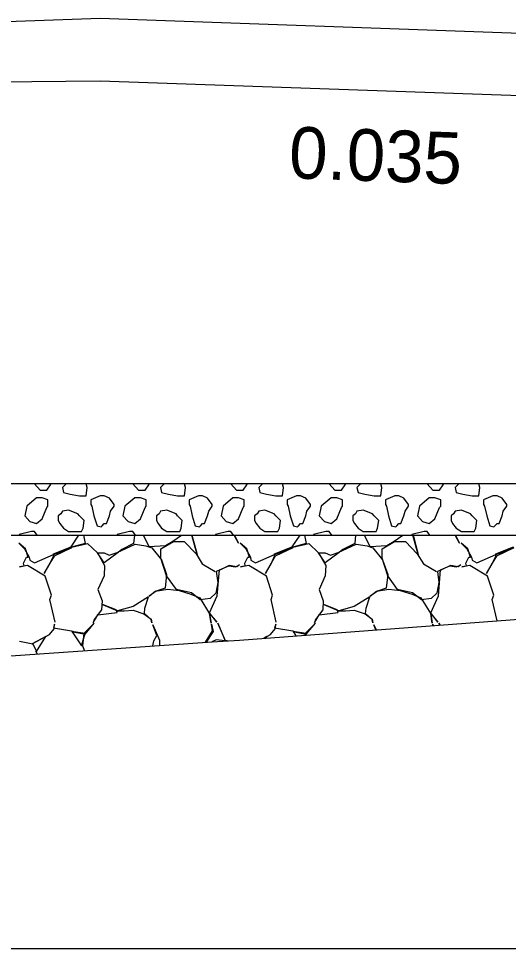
# Model space of a CAD drawing. Extents: x -26 to 4781, y -31 to 24738.
# Drawn here: x 2286.42 to 2295.9, y 8500 to 8518.01 of the extents above; entities that cross this region are included whole.
import ezdxf

# ---------------------------------------------------------------- set-up
doc = ezdxf.new("R2010")
doc.units = 0
for name, color, linetype in [('DESIGN - SHEET - Light Grid', 7, 'Continuous'), ('DESIGN - TRANSPORTATION - Proposed Layout Patterning', 7, 'Continuous'), ('DESIGN - TYPICAL - Finished Grade and Subgrade', 7, 'Continuous'), ('DESIGN - TYPICAL - Subgrade Cross Slope Text', 7, 'Continuous'), ('GEOTECHNICAL – SCRATCH – Level 1', 7, 'Continuous'), ('SURVEY - GROUND - Top of Ground', 7, 'Continuous')]:
    doc.layers.add(name, color=color, linetype=linetype)

msp = doc.modelspace()

# ---------------------------------------------------------------- linework, layer by layer
at = {"layer": 'DESIGN - SHEET - Light Grid'}
msp.add_line((2000, 8500), (2300, 8500), dxfattribs=at)
at = {"layer": 'DESIGN - TRANSPORTATION - Proposed Layout Patterning'}
for p, q in [((2287.732, 8508.996), (2287.72, 8509)), ((2289.632, 8508.996), (2289.62, 8509)), ((2291.532, 8508.996), (2291.52, 8509)), ((2293.432, 8508.996), (2293.42, 8509)), ((2295.332, 8508.996), (2295.32, 8509)), ((2286.772, 8508.726), (2286.582, 8508.566)), ((2288.672, 8508.726), (2288.482, 8508.566)), ((2290.572, 8508.726), (2290.382, 8508.566)), ((2292.472, 8508.726), (2292.282, 8508.566)), ((2294.372, 8508.726), (2294.182, 8508.566)), ((2287.822, 8508.596), (2287.842, 8508.566)), ((2289.722, 8508.596), (2289.742, 8508.566)), ((2291.622, 8508.596), (2291.642, 8508.566)), ((2293.522, 8508.596), (2293.542, 8508.566)), ((2295.422, 8508.596), (2295.442, 8508.566))]:
    msp.add_line(p, q, dxfattribs=at)
for points in [[(2286.733, 8509), (2286.732, 8508.996), (2286.842, 8508.876), (2286.972, 8508.876), (2287.042, 8508.976), (2287.054, 8509)], [(2287.348, 8509), (2287.342, 8508.996), (2287.272, 8508.926), (2287.292, 8508.826), (2287.422, 8508.796), (2287.602, 8508.766), (2287.732, 8508.766), (2287.752, 8508.926), (2287.732, 8508.996)], [(2288.633, 8509), (2288.632, 8508.996), (2288.742, 8508.876), (2288.872, 8508.876), (2288.942, 8508.976), (2288.954, 8509)], [(2289.248, 8509), (2289.242, 8508.996), (2289.172, 8508.926), (2289.192, 8508.826), (2289.322, 8508.796), (2289.502, 8508.766), (2289.632, 8508.766), (2289.652, 8508.926), (2289.632, 8508.996)], [(2290.533, 8509), (2290.532, 8508.996), (2290.642, 8508.876), (2290.772, 8508.876), (2290.842, 8508.976), (2290.854, 8509)], [(2291.148, 8509), (2291.142, 8508.996), (2291.072, 8508.926), (2291.092, 8508.826), (2291.222, 8508.796), (2291.402, 8508.766), (2291.532, 8508.766), (2291.552, 8508.926), (2291.532, 8508.996)], [(2292.433, 8509), (2292.432, 8508.996), (2292.542, 8508.876), (2292.672, 8508.876), (2292.742, 8508.976), (2292.754, 8509)], [(2293.048, 8509), (2293.042, 8508.996), (2292.972, 8508.926), (2292.992, 8508.826), (2293.122, 8508.796), (2293.302, 8508.766), (2293.432, 8508.766), (2293.452, 8508.926), (2293.432, 8508.996)], [(2294.333, 8509), (2294.332, 8508.996), (2294.442, 8508.876), (2294.572, 8508.876), (2294.642, 8508.976), (2294.654, 8509)], [(2294.948, 8509), (2294.942, 8508.996), (2294.872, 8508.926), (2294.892, 8508.826), (2295.022, 8508.796), (2295.202, 8508.766), (2295.332, 8508.766), (2295.352, 8508.926), (2295.332, 8508.996)], [(2286.992, 8508.566), (2286.992, 8508.686), (2286.882, 8508.726), (2286.772, 8508.726)], [(2288.082, 8508.766), (2288.022, 8508.766), (2288.002, 8508.766), (2287.822, 8508.686), (2287.822, 8508.596)], [(2288.272, 8508.566), (2288.272, 8508.596), (2288.182, 8508.716), (2288.082, 8508.766)], [(2288.892, 8508.566), (2288.892, 8508.686), (2288.782, 8508.726), (2288.672, 8508.726)], [(2289.982, 8508.766), (2289.922, 8508.766), (2289.902, 8508.766), (2289.722, 8508.686), (2289.722, 8508.596)], [(2290.172, 8508.566), (2290.172, 8508.596), (2290.082, 8508.716), (2289.982, 8508.766)], [(2290.792, 8508.566), (2290.792, 8508.686), (2290.682, 8508.726), (2290.572, 8508.726)], [(2291.882, 8508.766), (2291.822, 8508.766), (2291.802, 8508.766), (2291.622, 8508.686), (2291.622, 8508.596)], [(2292.072, 8508.566), (2292.072, 8508.596), (2291.982, 8508.716), (2291.882, 8508.766)], [(2292.692, 8508.566), (2292.692, 8508.686), (2292.582, 8508.726), (2292.472, 8508.726)], [(2293.782, 8508.766), (2293.722, 8508.766), (2293.702, 8508.766), (2293.522, 8508.686), (2293.522, 8508.596)], [(2293.972, 8508.566), (2293.972, 8508.596), (2293.882, 8508.716), (2293.782, 8508.766)], [(2294.592, 8508.566), (2294.592, 8508.686), (2294.482, 8508.726), (2294.372, 8508.726)], [(2295.682, 8508.766), (2295.622, 8508.766), (2295.602, 8508.766), (2295.422, 8508.686), (2295.422, 8508.596)], [(2295.872, 8508.566), (2295.872, 8508.596), (2295.782, 8508.716), (2295.682, 8508.766)], [(2286.582, 8508.566), (2286.542, 8508.376), (2286.642, 8508.266), (2286.772, 8508.226), (2286.882, 8508.316), (2286.972, 8508.536), (2286.992, 8508.566)], [(2287.572, 8508.416), (2287.392, 8508.486), (2287.272, 8508.466), (2287.242, 8508.416), (2287.192, 8508.376), (2287.192, 8508.286), (2287.222, 8508.226), (2287.292, 8508.136), (2287.392, 8508.076), (2287.522, 8508.076), (2287.642, 8508.076), (2287.672, 8508.136), (2287.692, 8508.286), (2287.602, 8508.376), (2287.572, 8508.416)], [(2287.842, 8508.566), (2287.882, 8508.376), (2287.942, 8508.186), (2288.022, 8508.166), (2288.042, 8508.186), (2288.082, 8508.226)], [(2288.082, 8508.226), (2288.122, 8508.226), (2288.182, 8508.376), (2288.202, 8508.466), (2288.272, 8508.566)], [(2288.482, 8508.566), (2288.442, 8508.376), (2288.542, 8508.266), (2288.672, 8508.226), (2288.782, 8508.316), (2288.872, 8508.536), (2288.892, 8508.566)], [(2289.472, 8508.416), (2289.292, 8508.486), (2289.172, 8508.466), (2289.142, 8508.416), (2289.092, 8508.376), (2289.092, 8508.286), (2289.122, 8508.226), (2289.192, 8508.136), (2289.292, 8508.076), (2289.422, 8508.076), (2289.542, 8508.076), (2289.572, 8508.136), (2289.592, 8508.286), (2289.502, 8508.376), (2289.472, 8508.416)], [(2289.742, 8508.566), (2289.782, 8508.376), (2289.842, 8508.186), (2289.922, 8508.166), (2289.942, 8508.186), (2289.982, 8508.226)], [(2289.982, 8508.226), (2290.022, 8508.226), (2290.082, 8508.376), (2290.102, 8508.466), (2290.172, 8508.566)], [(2290.382, 8508.566), (2290.342, 8508.376), (2290.442, 8508.266), (2290.572, 8508.226), (2290.682, 8508.316), (2290.772, 8508.536), (2290.792, 8508.566)], [(2291.372, 8508.416), (2291.192, 8508.486), (2291.072, 8508.466), (2291.042, 8508.416), (2290.992, 8508.376), (2290.992, 8508.286), (2291.022, 8508.226), (2291.092, 8508.136), (2291.192, 8508.076), (2291.322, 8508.076), (2291.442, 8508.076), (2291.472, 8508.136), (2291.492, 8508.286), (2291.402, 8508.376), (2291.372, 8508.416)], [(2291.642, 8508.566), (2291.682, 8508.376), (2291.742, 8508.186), (2291.822, 8508.166), (2291.842, 8508.186), (2291.882, 8508.226)], [(2291.882, 8508.226), (2291.922, 8508.226), (2291.982, 8508.376), (2292.002, 8508.466), (2292.072, 8508.566)], [(2292.282, 8508.566), (2292.242, 8508.376), (2292.342, 8508.266), (2292.472, 8508.226), (2292.582, 8508.316), (2292.672, 8508.536), (2292.692, 8508.566)], [(2293.272, 8508.416), (2293.092, 8508.486), (2292.972, 8508.466), (2292.942, 8508.416), (2292.892, 8508.376), (2292.892, 8508.286), (2292.922, 8508.226), (2292.992, 8508.136), (2293.092, 8508.076), (2293.222, 8508.076), (2293.342, 8508.076), (2293.372, 8508.136), (2293.392, 8508.286), (2293.302, 8508.376), (2293.272, 8508.416)], [(2293.542, 8508.566), (2293.582, 8508.376), (2293.642, 8508.186), (2293.722, 8508.166), (2293.742, 8508.186), (2293.782, 8508.226)], [(2293.782, 8508.226), (2293.822, 8508.226), (2293.882, 8508.376), (2293.902, 8508.466), (2293.972, 8508.566)], [(2294.182, 8508.566), (2294.142, 8508.376), (2294.242, 8508.266), (2294.372, 8508.226), (2294.482, 8508.316), (2294.572, 8508.536), (2294.592, 8508.566)], [(2295.172, 8508.416), (2294.992, 8508.486), (2294.872, 8508.466), (2294.842, 8508.416), (2294.792, 8508.376), (2294.792, 8508.286), (2294.822, 8508.226), (2294.892, 8508.136), (2294.992, 8508.076), (2295.122, 8508.076), (2295.242, 8508.076), (2295.272, 8508.136), (2295.292, 8508.286), (2295.202, 8508.376), (2295.172, 8508.416)], [(2295.442, 8508.566), (2295.482, 8508.376), (2295.542, 8508.186), (2295.622, 8508.166), (2295.642, 8508.186), (2295.682, 8508.226)], [(2295.682, 8508.226), (2295.722, 8508.226), (2295.782, 8508.376), (2295.802, 8508.466), (2295.872, 8508.566)], [(2286.672, 8508.076), (2286.432, 8508.016), (2286.432, 8508)], [(2286.783, 8508), (2286.732, 8508.076), (2286.672, 8508.076)], [(2288.572, 8508.076), (2288.332, 8508.016), (2288.332, 8508)], [(2288.683, 8508), (2288.632, 8508.076), (2288.572, 8508.076)], [(2290.472, 8508.076), (2290.232, 8508.016), (2290.232, 8508)], [(2290.583, 8508), (2290.532, 8508.076), (2290.472, 8508.076)], [(2292.372, 8508.076), (2292.132, 8508.016), (2292.132, 8508)], [(2292.483, 8508), (2292.432, 8508.076), (2292.372, 8508.076)], [(2294.272, 8508.076), (2294.032, 8508.016), (2294.032, 8508)], [(2294.383, 8508), (2294.332, 8508.076), (2294.272, 8508.076)], [(2287.129, 8506.318), (2287.029, 8506.758), (2287.059, 8506.838), (2286.939, 8507.208), (2286.599, 8507.418), (2286.439, 8507.388), (2286.529, 8507.408), (2286.519, 8507.458), (2286.579, 8507.578), (2286.609, 8507.578), (2286.559, 8507.738), (2286.429, 8507.848), (2286.539, 8507.738), (2286.629, 8507.578), (2286.639, 8507.518), (2286.729, 8507.468), (2287.099, 8507.628), (2287.449, 8507.758), (2287.109, 8507.598), (2287.029, 8507.458), (2286.919, 8507.258), (2287.029, 8507.448), (2287.099, 8507.598), (2287.099, 8507.638), (2287.439, 8507.778), (2287.592, 8508)], [(2287.678, 8508), (2287.709, 8507.838), (2287.449, 8507.768), (2287.759, 8507.838), (2287.949, 8507.658), (2288.089, 8507.418), (2288.079, 8507.218), (2287.959, 8506.948), (2288.039, 8506.728), (2288.029, 8506.558), (2287.889, 8506.368), (2287.869, 8506.308), (2287.959, 8506.458), (2288.329, 8506.508), (2288.309, 8506.558), (2288.049, 8506.658), (2288.339, 8506.538), (2288.469, 8506.538), (2288.639, 8506.548), (2288.849, 8506.478), (2288.989, 8506.378), (2288.999, 8506.308), (2288.989, 8506.368), (2288.859, 8506.488), (2288.869, 8506.588), (2288.939, 8506.808), (2288.639, 8506.618), (2288.339, 8506.538)], [(2288.665, 8508), (2288.649, 8507.838), (2288.419, 8507.728), (2288.349, 8507.668), (2288.079, 8507.468), (2287.949, 8507.658), (2288.079, 8507.658), (2288.179, 8507.618), (2288.329, 8507.668), (2288.679, 8507.828), (2288.889, 8507.798), (2288.999, 8507.758), (2289.189, 8507.528), (2289.289, 8507.238), (2289.259, 8506.978), (2289.089, 8506.918), (2288.949, 8506.818), (2289.069, 8506.918), (2289.309, 8506.958), (2289.529, 8506.928), (2289.759, 8506.858), (2289.929, 8506.788), (2290.119, 8506.478), (2290.149, 8506.298), (2290.119, 8506.488), (2290.259, 8506.318), (2290.119, 8506.498), (2290.269, 8506.828), (2290.309, 8507.328), (2290.489, 8507.408), (2290.619, 8507.388), (2290.699, 8507.428), (2290.649, 8507.388), (2290.499, 8507.418), (2290.329, 8507.328), (2290.249, 8507.298), (2290.279, 8507.088), (2290.239, 8506.878), (2290.129, 8506.778), (2289.939, 8506.748), (2289.769, 8506.888), (2289.479, 8506.948), (2289.289, 8507.218), (2289.179, 8507.558), (2289.179, 8507.738), (2289.419, 8507.878), (2289.629, 8507.878), (2289.859, 8507.638), (2289.979, 8507.448), (2290.229, 8507.298)], [(2289.58, 8508), (2289.579, 8507.998), (2289.409, 8507.878), (2289.269, 8507.798), (2288.949, 8507.778), (2288.838, 8508)], [(2289.778, 8508), (2289.879, 8507.628), (2289.773, 8508)], [(2290.594, 8508), (2290.599, 8507.998), (2290.679, 8507.848), (2290.599, 8507.988), (2290.599, 8508)], [(2291.409, 8506.318), (2291.309, 8506.758), (2291.339, 8506.838), (2291.219, 8507.208), (2290.879, 8507.418), (2290.719, 8507.388), (2290.809, 8507.408), (2290.799, 8507.458), (2290.859, 8507.578), (2290.889, 8507.578), (2290.839, 8507.738), (2290.709, 8507.848), (2290.819, 8507.738), (2290.909, 8507.578), (2290.919, 8507.518), (2291.009, 8507.468), (2291.379, 8507.628), (2291.729, 8507.758), (2291.389, 8507.598), (2291.309, 8507.458), (2291.199, 8507.258), (2291.309, 8507.448), (2291.379, 8507.598), (2291.379, 8507.638), (2291.719, 8507.778), (2291.872, 8508)], [(2291.958, 8508), (2291.989, 8507.838), (2291.729, 8507.768), (2292.039, 8507.838), (2292.229, 8507.658), (2292.369, 8507.418), (2292.359, 8507.218), (2292.239, 8506.948), (2292.319, 8506.728), (2292.309, 8506.558), (2292.169, 8506.368), (2292.149, 8506.308), (2292.239, 8506.458), (2292.609, 8506.508), (2292.589, 8506.558), (2292.329, 8506.658), (2292.619, 8506.538), (2292.749, 8506.538), (2292.919, 8506.548), (2293.129, 8506.478), (2293.269, 8506.378), (2293.279, 8506.308), (2293.269, 8506.368), (2293.139, 8506.488), (2293.149, 8506.588), (2293.219, 8506.808), (2292.919, 8506.618), (2292.619, 8506.538)], [(2292.945, 8508), (2292.929, 8507.838), (2292.699, 8507.728), (2292.629, 8507.668), (2292.359, 8507.468), (2292.229, 8507.658), (2292.359, 8507.658), (2292.459, 8507.618), (2292.609, 8507.668), (2292.959, 8507.828), (2293.169, 8507.798), (2293.279, 8507.758), (2293.469, 8507.528), (2293.569, 8507.238), (2293.539, 8506.978), (2293.369, 8506.918), (2293.229, 8506.818), (2293.349, 8506.918), (2293.589, 8506.958), (2293.809, 8506.928), (2294.039, 8506.858), (2294.209, 8506.788), (2294.399, 8506.478), (2294.429, 8506.298), (2294.399, 8506.488), (2294.539, 8506.318), (2294.399, 8506.498), (2294.549, 8506.828), (2294.589, 8507.328), (2294.769, 8507.408), (2294.899, 8507.388), (2294.979, 8507.428), (2294.929, 8507.388), (2294.779, 8507.418), (2294.609, 8507.328), (2294.529, 8507.298), (2294.559, 8507.088), (2294.519, 8506.878), (2294.409, 8506.778), (2294.219, 8506.748), (2294.049, 8506.888), (2293.759, 8506.948), (2293.569, 8507.218), (2293.459, 8507.558), (2293.459, 8507.738), (2293.699, 8507.878), (2293.909, 8507.878), (2294.139, 8507.638), (2294.259, 8507.448), (2294.509, 8507.298)], [(2293.86, 8508), (2293.859, 8507.998), (2293.689, 8507.878), (2293.549, 8507.798), (2293.229, 8507.778), (2293.118, 8508)], [(2294.058, 8508), (2294.159, 8507.628), (2294.053, 8508)], [(2294.874, 8508), (2294.879, 8507.998), (2294.959, 8507.848), (2294.879, 8507.988), (2294.879, 8508)], [(2295.682, 8506.346), (2295.589, 8506.758), (2295.619, 8506.838), (2295.499, 8507.208), (2295.159, 8507.418), (2294.999, 8507.388), (2295.089, 8507.408), (2295.079, 8507.458), (2295.139, 8507.578), (2295.169, 8507.578), (2295.119, 8507.738), (2294.989, 8507.848), (2295.099, 8507.738), (2295.189, 8507.578), (2295.199, 8507.518), (2295.289, 8507.468), (2295.659, 8507.628), (2296.009, 8507.758), (2295.669, 8507.598), (2295.589, 8507.458), (2295.479, 8507.258), (2295.589, 8507.448), (2295.659, 8507.598), (2295.659, 8507.638), (2295.999, 8507.778)], [(2286.439, 8505.948), (2286.699, 8505.898), (2286.769, 8505.748), (2286.949, 8506.038), (2286.689, 8505.898), (2287.019, 8506.078), (2287.109, 8506.188), (2287.119, 8506.278), (2287.099, 8506.208), (2287.449, 8506.148), (2287.639, 8505.858), (2287.709, 8506.098), (2287.449, 8506.138), (2287.709, 8506.088), (2287.889, 8506.298), (2287.689, 8506.098), (2287.659, 8505.858), (2287.698, 8505.765)], [(2289.021, 8505.857), (2289.039, 8505.958), (2289.099, 8506.058), (2289.019, 8506.268), (2289.149, 8505.968), (2289.152, 8505.866)], [(2290.042, 8505.928), (2290.179, 8506.148), (2290.159, 8506.278), (2290.189, 8506.138), (2290.056, 8505.929)], [(2290.466, 8505.957), (2290.429, 8505.958), (2290.279, 8506.298), (2290.419, 8505.958), (2290.249, 8505.978), (2290.162, 8505.936)], [(2291.17, 8506.008), (2291.299, 8506.078), (2291.389, 8506.188), (2291.399, 8506.278), (2291.379, 8506.208), (2291.729, 8506.148), (2291.79, 8506.054)], [(2291.98, 8506.069), (2291.989, 8506.098), (2291.729, 8506.138), (2291.989, 8506.088), (2292.169, 8506.298), (2291.969, 8506.098), (2291.965, 8506.067)], [(2293.336, 8506.17), (2293.299, 8506.268), (2293.341, 8506.171)], [(2294.443, 8506.253), (2294.439, 8506.278), (2294.444, 8506.253)], [(2294.574, 8506.263), (2294.559, 8506.298), (2294.573, 8506.263)], [(2291.212, 8506.011), (2291.229, 8506.038), (2291.173, 8506.008)], [(2286.787, 8505.701), (2286.759, 8505.758), (2286.785, 8505.701)]]:
    msp.add_lwpolyline(points, dxfattribs=at)
at = {"layer": 'DESIGN - TYPICAL - Finished Grade and Subgrade'}
for p, q in [((2288, 8518.006), (2278, 8517.66)), ((2298, 8517.653), (2288, 8518.006)), ((2288, 8516.796), (2278, 8516.696)), ((2298, 8516.443), (2288, 8516.796))]:
    msp.add_line(p, q, dxfattribs=at)
at = {"layer": 'GEOTECHNICAL – SCRATCH – Level 1'}
for p, q in [((2248.946, 8509), (2318.356, 8509)), ((2245.946, 8508), (2312.107, 8508))]:
    msp.add_line(p, q, dxfattribs=at)
at = {"layer": 'SURVEY - GROUND - Top of Ground'}
msp.add_lwpolyline([(2242.783, 8502.834), (2248.858, 8503.206), (2253.993, 8503.535), (2257.472, 8503.675), (2261.959, 8503.957), (2266.455, 8504.253), (2270.459, 8504.568), (2273.125, 8504.748), (2279.12, 8505.167), (2290.167, 8505.937), (2290.7, 8505.972), (2297.309, 8506.468), (2300, 8506.682), (2303.408, 8506.952), (2307.215, 8507.358), (2314.513, 8508.315), (2321.735, 8509.602)], dxfattribs=at)

# ---------------------------------------------------------------- texts
at = {"layer": 'DESIGN - TYPICAL - Subgrade Cross Slope Text'}
msp.add_text('0.035', height=1, rotation=357.9749, dxfattribs=at).set_placement((2291.644, 8514.917))

doc.saveas('drawing.dxf')
